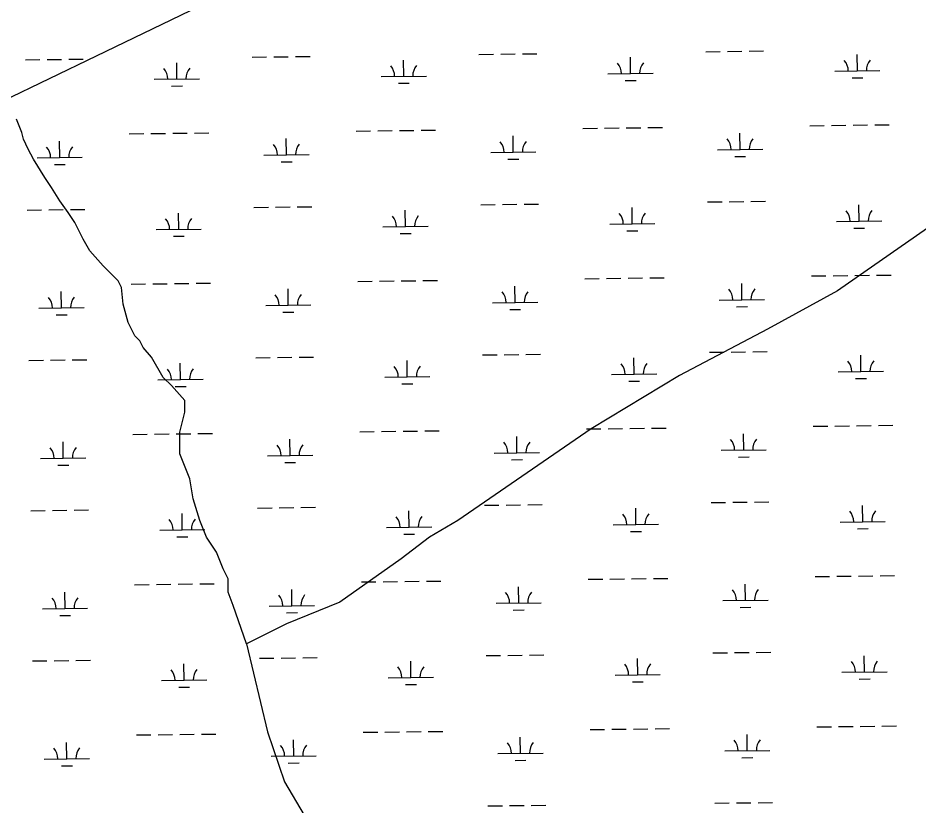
# Model space of a CAD drawing. Extents: x 3694830 to 3732949, y 415201 to 440970.
# Drawn here: x 3721433 to 3723427, y 434526 to 436270 of the extents above; entities that cross this region are included whole.
import ezdxf

# ---------------------------------------------------------------- set-up
doc = ezdxf.new("R2010")
doc.units = 0
doc.layers.add('V-TOPO-SHOR', color=7, linetype='Continuous')
doc.layers.add('V-WETL-SWMP', color=7, linetype='Continuous')

msp = doc.modelspace()

# ---------------------------------------------------------------- linework, layer by layer
at = {"layer": 'V-TOPO-SHOR'}
for points in [[(3720355.4, 437549.5), (3720419.9, 437420.4), (3720495.3, 437291.3), (3720602.9, 437183.7), (3720689, 437097.6), (3720871.9, 436839.3), (3721054.8, 436570.3), (3721205.5, 436355.1), (3721345.4, 436182.9), (3721399.2, 436086), (3722023.3, 436387.4), (3722324.6, 436538), (3722399.9, 436613.3), (3722544.6, 436689.1)], [(3723538, 435868.7), (3723246.9, 435666), (3723092.2, 435581.3), (3722896.9, 435478.1), (3722701.6, 435360.2), (3722406.9, 435157.6), (3722344.3, 435120.7), (3722281.6, 435072.8), (3722145.3, 434977), (3722027.4, 434929.1), (3721939, 434884.9), (3721909.5, 434969.7), (3721898.4, 434999.1), (3721898.4, 435028.6), (3721887.4, 435050.7), (3721872.6, 435087.6), (3721850.5, 435120.7), (3721835.8, 435157.6), (3721821.1, 435205.5), (3721813.7, 435249.7), (3721791.6, 435305), (3721791.6, 435352.9), (3721802.6, 435397.1), (3721802.6, 435422.9), (3721773.2, 435456), (3721754.7, 435474.4), (3721729, 435518.7), (3721710.5, 435540.8), (3721703.2, 435555.5), (3721692.1, 435566.5), (3721677.4, 435596), (3721666.3, 435636.6), (3721662.6, 435673.4), (3721655.3, 435688.1), (3721622.1, 435721.3), (3721592.6, 435754.5), (3721577.9, 435780.2), (3721559.5, 435817.1), (3721544.7, 435839.2), (3721526.3, 435865), (3721507.9, 435894.5), (3721493.1, 435916.6), (3721467.4, 435957.1), (3721456.3, 435979.2), (3721445.3, 436001.3), (3721441.6, 436016.1), (3721430.5, 436045.5)], [(3721939, 434884.9), (3721985.9, 434689.7), (3722022.8, 434579.1), (3722067, 434505.4)]]:
    msp.add_lwpolyline(points, dxfattribs=at)
at = {"layer": 'V-WETL-SWMP'}
for p, q in [((3721951.6, 436183.2), (3721983.6, 436183.6)), ((3721999.6, 436183.7), (3722031.6, 436184.1)), ((3722047.6, 436184.3), (3722079.6, 436184.7)), ((3722453.5, 436189.2), (3722485.5, 436189.5)), ((3722501.5, 436189.7), (3722533.5, 436190.1)), ((3722549.5, 436190.3), (3722581.4, 436190.7)), ((3722788.8, 436146.7), (3722788.4, 436182.7)), ((3722955.3, 436195.1), (3722987.3, 436195.5)), ((3723003.3, 436195.7), (3723035.3, 436196.1)), ((3723051.3, 436196.3), (3723083.3, 436196.7)), ((3723290.7, 436152.7), (3723290.3, 436188.7)), ((3721449.7, 436177.2), (3721481.7, 436177.6)), ((3721497.7, 436177.8), (3721529.7, 436178.1)), ((3721545.7, 436178.3), (3721577.7, 436178.7)), ((3721785.1, 436134.8), (3721784.7, 436170.8)), ((3722287, 436140.7), (3722286.5, 436176.7)), ((3722237, 436140.1), (3722337, 436141.3)), ((3722738.8, 436146.1), (3722838.8, 436147.3)), ((3723240.7, 436152.1), (3723340.7, 436153.3)), ((3721735.1, 436134.2), (3721835.1, 436135.4)), ((3722275.1, 436125.2), (3722299.1, 436125.5)), ((3722777, 436131.2), (3722801, 436131.4)), ((3723278.9, 436137.1), (3723302.9, 436137.4)), ((3721773.3, 436119.2), (3721797.3, 436119.5)), ((3722277.5, 436020.6), (3722309.5, 436020.9)), ((3722325.5, 436021.1), (3722357.5, 436021.5)), ((3722683.4, 436025.4), (3722715.4, 436025.8)), ((3722731.4, 436026), (3722763.4, 436026.3)), ((3722779.4, 436026.5), (3722811.4, 436026.9)), ((3722827.4, 436027.1), (3722859.4, 436027.5)), ((3723185.3, 436031.4), (3723217.3, 436031.8)), ((3723233.3, 436032), (3723265.3, 436032.3)), ((3723281.3, 436032.5), (3723313.3, 436032.9)), ((3723329.3, 436033.1), (3723361.3, 436033.5)), ((3721679.7, 436013.4), (3721711.7, 436013.8)), ((3721727.7, 436014), (3721759.7, 436014.4)), ((3721775.7, 436014.6), (3721807.7, 436014.9)), ((3721823.7, 436015.1), (3721855.7, 436015.5)), ((3722027.6, 435966.8), (3722027.2, 436002.8)), ((3722181.6, 436019.4), (3722213.6, 436019.8)), ((3722229.6, 436020), (3722261.6, 436020.4)), ((3722529.5, 435972.8), (3722529, 436008.8)), ((3723031.3, 435978.8), (3723030.9, 436014.8)), ((3721525.7, 435960.8), (3721525.3, 435996.8)), ((3721475.7, 435960.2), (3721575.7, 435961.4)), ((3721977.6, 435966.2), (3722077.6, 435967.4)), ((3722479.5, 435972.2), (3722579.4, 435973.4)), ((3722981.3, 435978.2), (3723081.3, 435979.4)), ((3723019.5, 435963.2), (3723043.5, 435963.5)), ((3721513.9, 435945.3), (3721537.9, 435945.6)), ((3722015.8, 435951.3), (3722039.8, 435951.5)), ((3722517.6, 435957.2), (3722541.6, 435957.5)), ((3722959.3, 435862.5), (3722991.3, 435862.9)), ((3723007.3, 435863.1), (3723039.3, 435863.5)), ((3723055.3, 435863.6), (3723087.3, 435864)), ((3721453.7, 435844.5), (3721485.7, 435844.9)), ((3721501.7, 435845.1), (3721533.7, 435845.5)), ((3721549.7, 435845.7), (3721581.7, 435846.1)), ((3721955.6, 435850.5), (3721987.6, 435850.9)), ((3722003.6, 435851.1), (3722035.5, 435851.5)), ((3722051.5, 435851.7), (3722083.5, 435852.1)), ((3722290.9, 435808.1), (3722290.5, 435844.1)), ((3722457.4, 435856.5), (3722489.4, 435856.9)), ((3722505.4, 435857.1), (3722537.4, 435857.5)), ((3722553.4, 435857.7), (3722585.4, 435858)), ((3722792.8, 435814.1), (3722792.4, 435850.1)), ((3723294.7, 435820.1), (3723294.2, 435856.1)), ((3721789.1, 435802.1), (3721788.6, 435838.1)), ((3721739.1, 435801.5), (3721839.1, 435802.7)), ((3722240.9, 435807.5), (3722340.9, 435808.7)), ((3722742.8, 435813.5), (3722842.8, 435814.7)), ((3723244.7, 435819.5), (3723344.7, 435820.7)), ((3723282.9, 435804.5), (3723306.9, 435804.8)), ((3721777.2, 435786.5), (3721801.2, 435786.8)), ((3722279.1, 435792.5), (3722303.1, 435792.8)), ((3722781, 435798.5), (3722805, 435798.8)), ((3721779.6, 435681.9), (3721811.6, 435682.3)), ((3721827.6, 435682.5), (3721859.6, 435682.9)), ((3722185.5, 435686.8), (3722217.5, 435687.1)), ((3722233.5, 435687.3), (3722265.5, 435687.7)), ((3722281.5, 435687.9), (3722313.5, 435688.3)), ((3722329.5, 435688.5), (3722361.5, 435688.9)), ((3722687.4, 435692.7), (3722719.4, 435693.1)), ((3722735.4, 435693.3), (3722767.4, 435693.7)), ((3722783.4, 435693.9), (3722815.4, 435694.3)), ((3722831.4, 435694.5), (3722863.4, 435694.8)), ((3723035.3, 435646.1), (3723034.9, 435682.1)), ((3723189.3, 435698.7), (3723221.3, 435699.1)), ((3723237.3, 435699.3), (3723269.3, 435699.7)), ((3723285.3, 435699.9), (3723317.3, 435700.3)), ((3723333.3, 435700.4), (3723365.3, 435700.8)), ((3721529.7, 435628.2), (3721529.2, 435664.2)), ((3721683.7, 435680.8), (3721715.6, 435681.2)), ((3721731.6, 435681.3), (3721763.6, 435681.7)), ((3722031.5, 435634.2), (3722031.1, 435670.2)), ((3722533.4, 435640.2), (3722533, 435676.2)), ((3722985.3, 435645.5), (3723085.3, 435646.7)), ((3721479.7, 435627.6), (3721579.7, 435628.8)), ((3721981.6, 435633.6), (3722081.5, 435634.8)), ((3722483.4, 435639.6), (3722583.4, 435640.8)), ((3722521.6, 435624.6), (3722545.6, 435624.9)), ((3723023.5, 435630.6), (3723047.5, 435630.9)), ((3721517.9, 435612.6), (3721541.9, 435612.9)), ((3722019.7, 435618.6), (3722043.7, 435618.9)), ((3722461.4, 435523.9), (3722493.4, 435524.2)), ((3722509.4, 435524.4), (3722541.4, 435524.8)), ((3722557.4, 435525), (3722589.4, 435525.4)), ((3722963.3, 435529.8), (3722995.3, 435530.2)), ((3723011.3, 435530.4), (3723043.3, 435530.8)), ((3723059.3, 435531), (3723091.3, 435531.4)), ((3723298.6, 435487.4), (3723298.2, 435523.4)), ((3721457.6, 435511.9), (3721489.6, 435512.3)), ((3721505.6, 435512.5), (3721537.6, 435512.8)), ((3721553.6, 435513), (3721585.6, 435513.4)), ((3721793, 435469.5), (3721792.6, 435505.5)), ((3721959.5, 435517.9), (3721991.5, 435518.3)), ((3722007.5, 435518.4), (3722039.5, 435518.8)), ((3722055.5, 435519), (3722087.5, 435519.4)), ((3722294.9, 435475.4), (3722294.5, 435511.4)), ((3722796.8, 435481.4), (3722796.3, 435517.4)), ((3723248.6, 435486.8), (3723348.6, 435488)), ((3721743, 435468.9), (3721843, 435470.1)), ((3722244.9, 435474.8), (3722344.9, 435476)), ((3722746.8, 435480.8), (3722846.8, 435482)), ((3722785, 435465.9), (3722809, 435466.1)), ((3723286.8, 435471.8), (3723310.8, 435472.1)), ((3721781.2, 435453.9), (3721805.2, 435454.2)), ((3722283.1, 435459.9), (3722307.1, 435460.2)), ((3723193.2, 435366.1), (3723225.2, 435366.5)), ((3723241.2, 435366.6), (3723273.2, 435367)), ((3723289.2, 435367.2), (3723321.2, 435367.6)), ((3723337.2, 435367.8), (3723369.2, 435368.2)), ((3721687.6, 435348.1), (3721719.6, 435348.5)), ((3721735.6, 435348.7), (3721767.6, 435349.1)), ((3721783.6, 435349.3), (3721815.6, 435349.6)), ((3721831.6, 435349.8), (3721863.6, 435350.2)), ((3722189.5, 435354.1), (3722221.5, 435354.5)), ((3722237.5, 435354.7), (3722269.5, 435355.1)), ((3722285.5, 435355.2), (3722317.5, 435355.6)), ((3722333.5, 435355.8), (3722365.5, 435356.2)), ((3722537.4, 435307.5), (3722537, 435343.5)), ((3722691.4, 435360.1), (3722723.4, 435360.5)), ((3722739.4, 435360.7), (3722771.4, 435361)), ((3722787.4, 435361.2), (3722819.4, 435361.6)), ((3722835.4, 435361.8), (3722867.4, 435362.2)), ((3723039.3, 435313.5), (3723038.8, 435349.5)), ((3721533.6, 435295.5), (3721533.2, 435331.5)), ((3722035.5, 435301.5), (3722035.1, 435337.5)), ((3722487.4, 435306.9), (3722587.4, 435308.1)), ((3722989.3, 435312.9), (3723089.3, 435314.1)), ((3721483.6, 435294.9), (3721583.6, 435296.1)), ((3721985.5, 435300.9), (3722085.5, 435302.1)), ((3722023.7, 435285.9), (3722047.7, 435286.2)), ((3722525.6, 435291.9), (3722549.6, 435292.2)), ((3723027.4, 435297.9), (3723051.4, 435298.2)), ((3721521.8, 435280), (3721545.8, 435280.2)), ((3721963.5, 435185.2), (3721995.5, 435185.6)), ((3722011.5, 435185.8), (3722043.5, 435186.2)), ((3722059.5, 435186.4), (3722091.5, 435186.7)), ((3722465.4, 435191.2), (3722497.4, 435191.6)), ((3722513.4, 435191.8), (3722545.4, 435192.2)), ((3722561.4, 435192.4), (3722593.4, 435192.7)), ((3722800.7, 435148.8), (3722800.3, 435184.8)), ((3722967.2, 435197.2), (3722999.2, 435197.6)), ((3723015.2, 435197.8), (3723047.2, 435198.1)), ((3723063.2, 435198.3), (3723095.2, 435198.7)), ((3723302.6, 435154.8), (3723302.2, 435190.8)), ((3721461.6, 435179.2), (3721493.6, 435179.6)), ((3721509.6, 435179.8), (3721541.6, 435180.2)), ((3721557.6, 435180.4), (3721589.6, 435180.8)), ((3721797, 435136.8), (3721796.6, 435172.8)), ((3722298.9, 435142.8), (3722298.4, 435178.8)), ((3722750.7, 435148.2), (3722850.7, 435149.4)), ((3723252.6, 435154.2), (3723352.6, 435155.4)), ((3721747, 435136.2), (3721847, 435137.4)), ((3722248.9, 435142.2), (3722348.9, 435143.4)), ((3722287, 435127.2), (3722311, 435127.5)), ((3722788.9, 435133.2), (3722812.9, 435133.5)), ((3723290.8, 435139.2), (3723314.8, 435139.5)), ((3721785.2, 435121.2), (3721809.2, 435121.5)), ((3722695.3, 435027.4), (3722727.3, 435027.8)), ((3722743.3, 435028), (3722775.3, 435028.4)), ((3722791.3, 435028.6), (3722823.3, 435029)), ((3722839.3, 435029.2), (3722871.3, 435029.5)), ((3723197.2, 435033.4), (3723229.2, 435033.8)), ((3723245.2, 435034), (3723277.2, 435034.4)), ((3723293.2, 435034.6), (3723325.2, 435035)), ((3723341.2, 435035.1), (3723373.2, 435035.5)), ((3721691.6, 435015.5), (3721723.6, 435015.8)), ((3721739.6, 435016), (3721771.6, 435016.4)), ((3721787.6, 435016.6), (3721819.6, 435017)), ((3721835.6, 435017.2), (3721867.6, 435017.6)), ((3722039.5, 434968.9), (3722039.1, 435004.9)), ((3722193.5, 435021.5), (3722225.5, 435021.8)), ((3722241.5, 435022), (3722273.5, 435022.4)), ((3722289.5, 435022.6), (3722321.4, 435023)), ((3722337.4, 435023.2), (3722369.4, 435023.6)), ((3722541.4, 434974.9), (3722540.9, 435010.9)), ((3723043.2, 434980.8), (3723042.8, 435016.8)), ((3721537.6, 434962.9), (3721537.2, 434998.9)), ((3721989.5, 434968.3), (3722089.5, 434969.5)), ((3722491.4, 434974.3), (3722591.4, 434975.5)), ((3722993.2, 434980.2), (3723093.2, 434981.4)), ((3723031.4, 434965.3), (3723055.4, 434965.6)), ((3721487.6, 434962.3), (3721587.6, 434963.5)), ((3721525.8, 434947.3), (3721549.8, 434947.6)), ((3722027.7, 434953.3), (3722051.7, 434953.6)), ((3722529.5, 434959.3), (3722553.5, 434959.6)), ((3722971.2, 434864.5), (3723003.2, 434864.9)), ((3723019.2, 434865.1), (3723051.2, 434865.5)), ((3723067.2, 434865.7), (3723099.2, 434866.1)), ((3721465.6, 434846.6), (3721497.6, 434847)), ((3721513.6, 434847.2), (3721545.6, 434847.5)), ((3721561.6, 434847.7), (3721593.6, 434848.1)), ((3721967.5, 434852.6), (3721999.5, 434853)), ((3722015.5, 434853.1), (3722047.5, 434853.5)), ((3722063.5, 434853.7), (3722095.4, 434854.1)), ((3722302.8, 434810.1), (3722302.4, 434846.1)), ((3722469.3, 434858.6), (3722501.3, 434858.9)), ((3722517.3, 434859.1), (3722549.3, 434859.5)), ((3722565.3, 434859.7), (3722597.3, 434860.1)), ((3722804.7, 434816.1), (3722804.3, 434852.1)), ((3723306.6, 434822.1), (3723306.1, 434858.1)), ((3721801, 434804.2), (3721800.5, 434840.1)), ((3721751, 434803.6), (3721851, 434804.7)), ((3722252.8, 434809.5), (3722352.8, 434810.7)), ((3722754.7, 434815.5), (3722854.7, 434816.7)), ((3723256.6, 434821.5), (3723356.6, 434822.7)), ((3723294.8, 434806.5), (3723318.8, 434806.8)), ((3721789.1, 434788.6), (3721813.1, 434788.9)), ((3722291, 434794.6), (3722315, 434794.9)), ((3722792.9, 434800.6), (3722816.9, 434800.8)), ((3722197.4, 434688.8), (3722229.4, 434689.2)), ((3722245.4, 434689.4), (3722277.4, 434689.8)), ((3722293.4, 434689.9), (3722325.4, 434690.3)), ((3722341.4, 434690.5), (3722373.4, 434690.9)), ((3722699.3, 434694.8), (3722731.3, 434695.2)), ((3722747.3, 434695.4), (3722779.3, 434695.7)), ((3722795.3, 434695.9), (3722827.3, 434696.3)), ((3722843.3, 434696.5), (3722875.3, 434696.9)), ((3723201.2, 434700.8), (3723233.2, 434701.2)), ((3723249.2, 434701.3), (3723281.2, 434701.7)), ((3723297.2, 434701.9), (3723329.2, 434702.3)), ((3723345.2, 434702.5), (3723377.2, 434702.9)), ((3721541.6, 434630.2), (3721541.1, 434666.2)), ((3721695.6, 434682.8), (3721727.6, 434683.2)), ((3721743.6, 434683.4), (3721775.5, 434683.8)), ((3721791.5, 434684), (3721823.5, 434684.3)), ((3721839.5, 434684.5), (3721871.5, 434684.9)), ((3722043.5, 434636.2), (3722043, 434672.2)), ((3722545.3, 434642.2), (3722544.9, 434678.2)), ((3723047.2, 434648.2), (3723046.8, 434684.2)), ((3722997.2, 434647.6), (3723097.2, 434648.8)), ((3721491.6, 434629.6), (3721591.6, 434630.8)), ((3721993.5, 434635.6), (3722093.4, 434636.8)), ((3722495.3, 434641.6), (3722595.3, 434642.8)), ((3722533.5, 434626.6), (3722557.5, 434626.9)), ((3723035.4, 434632.6), (3723059.4, 434632.9)), ((3721529.8, 434614.7), (3721553.8, 434614.9)), ((3722031.6, 434620.6), (3722055.6, 434620.9)), ((3722473.3, 434525.9), (3722505.3, 434526.3)), ((3722521.3, 434526.5), (3722553.3, 434526.9)), ((3722569.3, 434527.1), (3722601.3, 434527.4)), ((3722975.2, 434531.9), (3723007.2, 434532.3)), ((3723023.2, 434532.5), (3723055.2, 434532.8)), ((3723071.2, 434533), (3723103.2, 434533.4))]:
    msp.add_line(p, q, dxfattribs=at)
for centre, start, end in [((3722231.7, 436140.6), 359.9115, 41.4552), ((3722342.2, 436141.9), 139.9115, 181.4552), ((3722733.6, 436146.5), 359.9115, 41.4552), ((3722844.1, 436147.9), 139.9115, 181.4552), ((3723235.5, 436152.5), 359.9115, 41.4552), ((3723345.9, 436153.8), 139.9115, 181.4552), ((3721729.8, 436134.6), 359.9115, 41.4552), ((3721840.3, 436135.9), 139.9115, 181.4552), ((3722976.1, 435978.6), 359.9115, 41.4552), ((3723086.6, 435979.9), 139.9115, 181.4552), ((3721470.5, 435960.7), 359.9115, 41.4552), ((3721580.9, 435962), 139.9115, 181.4552), ((3721972.3, 435966.6), 359.9115, 41.4552), ((3722082.8, 435968), 139.9115, 181.4552), ((3722474.2, 435972.6), 359.9115, 41.4552), ((3722584.7, 435973.9), 139.9115, 181.4552), ((3723239.4, 435819.9), 359.9115, 41.4552), ((3723349.9, 435821.2), 139.9115, 181.4552), ((3721733.8, 435801.9), 359.9115, 41.4552), ((3721844.3, 435803.2), 139.9115, 181.4552), ((3722235.7, 435807.9), 359.9115, 41.4552), ((3722346.2, 435809.2), 139.9115, 181.4552), ((3722737.6, 435813.9), 359.9115, 41.4552), ((3722848, 435815.2), 139.9115, 181.4552), ((3722478.2, 435640), 359.9115, 41.4552), ((3722588.7, 435641.3), 139.9115, 181.4552), ((3722980, 435646), 359.9115, 41.4552), ((3723090.5, 435647.3), 139.9115, 181.4552), ((3721474.4, 435628), 359.9115, 41.4552), ((3721584.9, 435629.3), 139.9115, 181.4552), ((3721976.3, 435634), 359.9115, 41.4552), ((3722086.8, 435635.3), 139.9115, 181.4552), ((3722741.5, 435481.2), 359.9115, 41.4552), ((3722852, 435482.6), 139.9115, 181.4552), ((3723243.4, 435487.2), 359.9115, 41.4552), ((3723353.9, 435488.5), 139.9115, 181.4552), ((3721737.8, 435469.3), 359.9115, 41.4552), ((3721848.3, 435470.6), 139.9115, 181.4552), ((3722239.7, 435475.3), 359.9115, 41.4552), ((3722350.1, 435476.6), 139.9115, 181.4552), ((3721980.3, 435301.3), 359.9115, 41.4552), ((3722090.7, 435302.7), 139.9115, 181.4552), ((3722482.1, 435307.3), 359.9115, 41.4552), ((3722592.6, 435308.6), 139.9115, 181.4552), ((3722984, 435313.3), 359.9115, 41.4552), ((3723094.5, 435314.6), 139.9115, 181.4552), ((3721478.4, 435295.4), 359.9115, 41.4552), ((3721588.9, 435296.7), 139.9115, 181.4552), ((3722243.6, 435142.6), 359.9115, 41.4552), ((3722354.1, 435143.9), 139.9115, 181.4552), ((3722745.5, 435148.6), 359.9115, 41.4552), ((3722856, 435149.9), 139.9115, 181.4552), ((3723247.4, 435154.6), 359.9115, 41.4552), ((3723357.8, 435155.9), 139.9115, 181.4552), ((3721741.7, 435136.6), 359.9115, 41.4552), ((3721852.2, 435137.9), 139.9115, 181.4552), ((3723098.5, 434982), 139.9115, 181.4552), ((3721482.4, 434962.7), 359.9115, 41.4552), ((3721592.8, 434964), 139.9115, 181.4552), ((3721984.2, 434968.7), 359.9115, 41.4552), ((3722094.7, 434970), 139.9115, 181.4552), ((3722486.1, 434974.7), 359.9115, 41.4552), ((3722596.6, 434976), 139.9115, 181.4552), ((3722988, 434980.7), 359.9115, 41.4552), ((3723251.3, 434821.9), 359.9115, 41.4552), ((3723361.8, 434823.2), 139.9115, 181.4552), ((3721745.7, 434804), 359.9115, 41.4552), ((3721856.2, 434805.3), 139.9115, 181.4552), ((3722247.6, 434810), 359.9115, 41.4552), ((3722358.1, 434811.3), 139.9115, 181.4552), ((3722749.5, 434815.9), 359.9115, 41.4552), ((3722859.9, 434817.3), 139.9115, 181.4552), ((3722490.1, 434642), 359.9115, 41.4552), ((3722600.6, 434643.3), 139.9115, 181.4552), ((3722992, 434648), 359.9115, 41.4552), ((3723102.4, 434649.3), 139.9115, 181.4552), ((3721486.3, 434630), 359.9115, 41.4552), ((3721596.8, 434631.4), 139.9115, 181.4552), ((3721988.2, 434636), 359.9115, 41.4552), ((3722098.7, 434637.4), 139.9115, 181.4552)]:
    msp.add_arc(centre, 35.2, start, end, dxfattribs=at)

doc.saveas('drawing.dxf')
